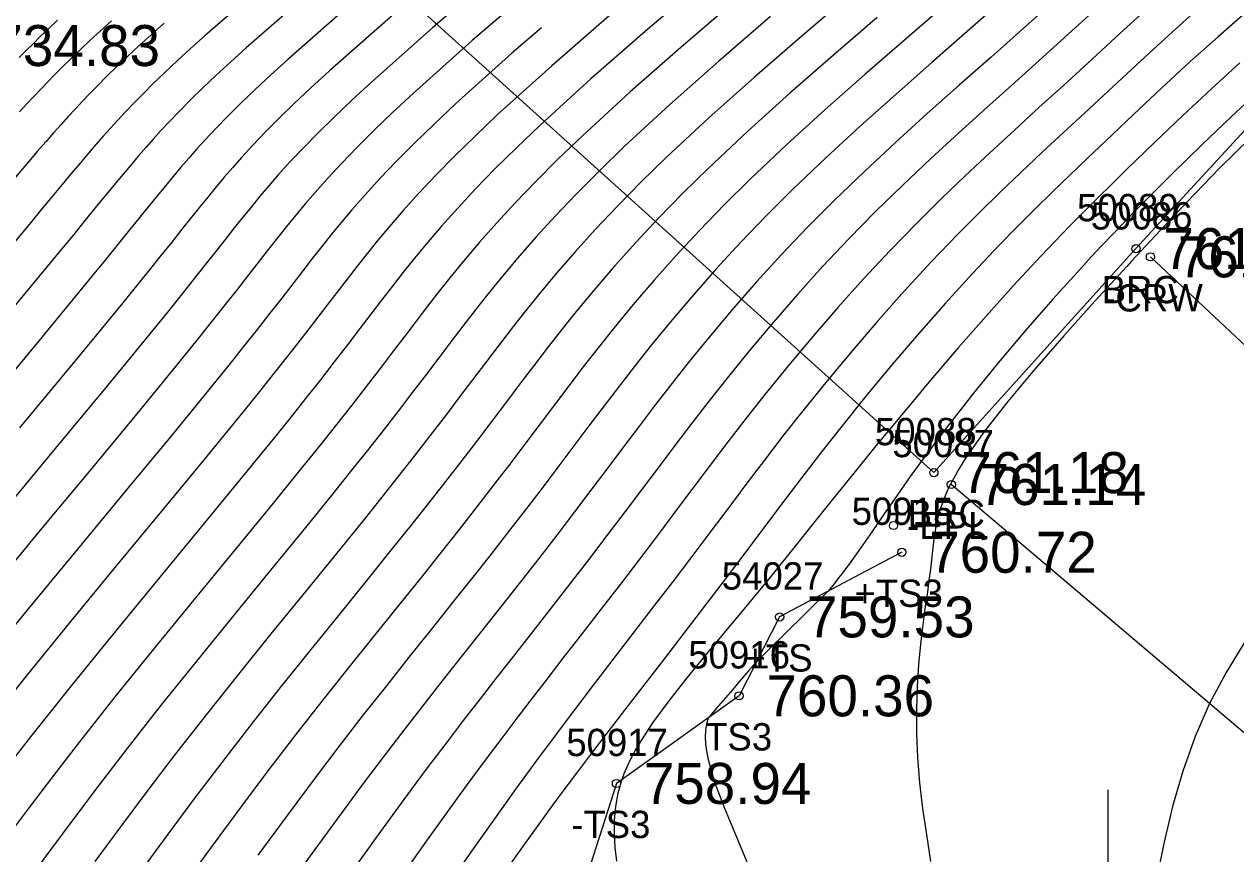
# Model space of a CAD drawing. Extents: x 1378535 to 1380697, y 997729 to 1000024.
# Drawn here: x 1379681.73 to 1379726.06, y 998902.44 to 998932.79 of the extents above; entities that cross this region are included whole.
import ezdxf

# ---------------------------------------------------------------- set-up
doc = ezdxf.new("R2010")
doc.units = 0
for name, color, linetype in [('RD_DTM_BkLn1', 7, 'Continuous'), ('RD_DTM_BkLn2', 7, 'Continuous'), ('RD_DTM_BkLn_txCode', 7, 'Continuous'), ('RD_DTM_Major1', 7, 'Continuous'), ('RD_DTM_Minor1', 7, 'Continuous'), ('RD_EX_Bridge', 7, 'Continuous'), ('RD_EX_Bridge_txCode', 7, 'Continuous'), ('RD_EX_Misc', 7, 'Continuous'), ('RD_EX_Road', 7, 'Continuous'), ('RD_EX_Road_txCode', 7, 'Continuous'), ('RD_EX_TX_Bridge_ELEV', 7, 'Continuous'), ('RD_EX_TX_Misc_ELEV', 7, 'Continuous'), ('RD_EX_TX_Road_ELEV', 7, 'Continuous'), ('RD_HC_Survey_ELEV', 7, 'Continuous'), ('RD_HC_Survey_txCode', 7, 'Continuous'), ('RD_SMD_Locator', 7, 'Continuous')]:
    doc.layers.add(name, color=color, linetype=linetype)

msp = doc.modelspace()

# ---------------------------------------------------------------- linework, layer by layer
at = {"layer": 'RD_DTM_BkLn1'}
msp.add_lwpolyline([(1380004.092, 998667.469), (1379960.441, 998707.181), (1379917.6, 998746.178), (1379872.26, 998787.533), (1379830.053, 998826.06), (1379785.115, 998866.805), (1379748.988, 998899.861), (1379722.936, 998924.281)], dxfattribs=at)
at = {"layer": 'RD_DTM_BkLn2'}
for points in [[(1379713.838, 998913.47), (1379709.367, 998911.103), (1379707.884, 998908.216), (1379703.396, 998905.009)], [(1379703.396, 998905.009), (1379701.606, 998899.419), (1379698.992, 998896.471), (1379693.742, 998892.543), (1379686.507, 998888.229), (1379683.893, 998882.207), (1379691.092, 998880.638), (1379701.546, 998877.929)]]:
    msp.add_lwpolyline(points, dxfattribs=at)
at = {"layer": 'RD_DTM_Major1'}
for points in [[(1379698.241, 998939.051), (1379695.409, 998936.7), (1379692.375, 998934.137), (1379689.851, 998931.935), (1379689.269, 998931.409), (1379688.739, 998930.918), (1379688.255, 998930.459), (1379687.812, 998930.027), (1379687.404, 998929.616), (1379687.025, 998929.222), (1379686.73, 998928.905), (1379686.446, 998928.592), (1379686.17, 998928.28), (1379685.897, 998927.964), (1379685.622, 998927.64), (1379685.342, 998927.305), (1379685.022, 998926.918), (1379684.327, 998926.072), (1379683.945, 998925.605), (1379683.536, 998925.104), (1379683.094, 998924.566), (1379681.167, 998922.234)], [(1379711.94, 998933.866), (1379710.187, 998932.366), (1379708.448, 998930.856), (1379706.777, 998929.365), (1379705.225, 998927.923), (1379704.294, 998927.016), (1379703.431, 998926.139), (1379702.63, 998925.291), (1379701.886, 998924.468), (1379701.191, 998923.668), (1379700.542, 998922.889), (1379700.033, 998922.257), (1379699.543, 998921.634), (1379699.068, 998921.016), (1379698.6, 998920.398), (1379698.132, 998919.778), (1379697.659, 998919.152), (1379697.125, 998918.45), (1379696.572, 998917.731), (1379695.997, 998916.991), (1379695.396, 998916.225), (1379694.764, 998915.428), (1379694.098, 998914.597), (1379693.039, 998913.29), (1379691.917, 998911.912), (1379690.753, 998910.48), (1379689.567, 998909.012), (1379688.382, 998907.523), (1379687.218, 998906.031), (1379686.214, 998904.714), (1379685.246, 998903.418), (1379684.315, 998902.157)], [(1379721.077, 998933.466), (1379720.05, 998932.534), (1379719.003, 998931.586), (1379717.979, 998930.666), (1379716.947, 998929.741), (1379715.914, 998928.807), (1379714.888, 998927.864), (1379713.875, 998926.908), (1379712.881, 998925.938), (1379711.897, 998924.936), (1379710.942, 998923.923), (1379710.017, 998922.902), (1379709.125, 998921.878), (1379708.266, 998920.858), (1379707.442, 998919.845), (1379706.786, 998919.014), (1379706.151, 998918.192), (1379705.53, 998917.375), (1379704.921, 998916.565), (1379704.317, 998915.759), (1379703.714, 998914.958), (1379703.045, 998914.077), (1379702.372, 998913.198), (1379701.693, 998912.319), (1379701.009, 998911.438), (1379700.319, 998910.554), (1379699.623, 998909.663), (1379699.021, 998908.893), (1379698.412, 998908.111), (1379697.792, 998907.31), (1379697.16, 998906.485), (1379696.512, 998905.628), (1379695.846, 998904.734), (1379694.759, 998903.246), (1379693.635, 998901.686)], [(1379700.653, 998932.667), (1379699.568, 998931.73), (1379697.506, 998929.878), (1379696.711, 998929.13), (1379695.992, 998928.432), (1379695.341, 998927.775), (1379694.751, 998927.156), (1379694.212, 998926.567), (1379693.717, 998926.003), (1379693.334, 998925.55), (1379692.969, 998925.106), (1379692.616, 998924.664), (1379692.268, 998924.22), (1379691.918, 998923.769), (1379691.148, 998922.774), (1379690.713, 998922.216), (1379690.249, 998921.625), (1379689.751, 998920.995), (1379689.214, 998920.322), (1379688.631, 998919.599), (1379687.134, 998917.769), (1379685.456, 998915.737), (1379683.676, 998913.587), (1379681.873, 998911.403), (1379680.127, 998909.267)], [(1379726.956, 998930.395), (1379725.888, 998929.407), (1379724.817, 998928.386), (1379723.756, 998927.348), (1379722.717, 998926.305), (1379722.322, 998925.903), (1379721.932, 998925.501), (1379721.544, 998925.097), (1379721.157, 998924.69), (1379720.77, 998924.278), (1379720.383, 998923.859), (1379719.369, 998922.736), (1379718.357, 998921.576), (1379717.365, 998920.4), (1379716.409, 998919.227), (1379715.506, 998918.077), (1379714.675, 998916.971), (1379714.148, 998916.241), (1379713.657, 998915.54), (1379713.194, 998914.87), (1379712.753, 998914.229), (1379712.327, 998913.618), (1379711.91, 998913.037), (1379711.783, 998912.865), (1379711.655, 998912.695), (1379711.526, 998912.528), (1379711.396, 998912.362), (1379711.263, 998912.198), (1379711.127, 998912.035), (1379710.695, 998911.608), (1379710.262, 998911.182), (1379708.964, 998909.902), (1379708.531, 998909.476), (1379708.234, 998909.131), (1379707.937, 998908.785), (1379707.639, 998908.44), (1379707.045, 998907.749), (1379706.748, 998907.404), (1379706.689, 998907.181), (1379706.654, 998906.95), (1379706.644, 998906.71), (1379706.655, 998906.46), (1379706.686, 998906.2), (1379706.737, 998905.93), (1379706.986, 998905.059), (1379707.347, 998904.104), (1379707.777, 998903.079), (1379708.232, 998901.996)]]:
    msp.add_lwpolyline(points, dxfattribs=at)
at = {"layer": 'RD_DTM_Minor1'}
for points in [[(1379699.303, 998934.92), (1379696.677, 998932.673), (1379694.428, 998930.677), (1379693.709, 998930.012), (1379693.061, 998929.394), (1379692.476, 998928.818), (1379691.945, 998928.276), (1379691.463, 998927.764), (1379691.02, 998927.276), (1379690.678, 998926.884), (1379690.352, 998926.5), (1379690.037, 998926.117), (1379689.725, 998925.731), (1379689.412, 998925.338), (1379689.09, 998924.931), (1379688.72, 998924.461), (1379688.328, 998923.964), (1379687.908, 998923.435), (1379687.456, 998922.867), (1379686.966, 998922.257), (1379686.434, 998921.598), (1379684.769, 998919.567), (1379682.862, 998917.263), (1379680.823, 998914.809)], [(1379690.968, 998934.661), (1379688.342, 998932.379), (1379687.812, 998931.901), (1379687.324, 998931.454), (1379686.874, 998931.032), (1379686.459, 998930.632), (1379686.072, 998930.25), (1379685.71, 998929.881), (1379685.426, 998929.583), (1379685.151, 998929.288), (1379684.883, 998928.993), (1379684.617, 998928.695), (1379684.351, 998928.39), (1379684.079, 998928.075), (1379683.771, 998927.712), (1379683.449, 998927.329), (1379683.111, 998926.924), (1379682.752, 998926.493), (1379682.371, 998926.033), (1379681.963, 998925.541), (1379679.933, 998923.099)], [(1379706.738, 998934.482), (1379704.54, 998932.607), (1379702.459, 998930.79), (1379700.594, 998929.093), (1379699.735, 998928.274), (1379698.952, 998927.499), (1379698.239, 998926.764), (1379697.587, 998926.064), (1379696.988, 998925.393), (1379696.435, 998924.747), (1379696.005, 998924.227), (1379695.594, 998923.715), (1379695.196, 998923.206), (1379694.804, 998922.697), (1379694.411, 998922.182), (1379694.01, 998921.657), (1379693.552, 998921.059), (1379693.071, 998920.437), (1379692.563, 998919.785), (1379692.021, 998919.098), (1379691.441, 998918.37), (1379690.818, 998917.595), (1379689.493, 998915.971), (1379688.041, 998914.206), (1379686.514, 998912.352), (1379684.963, 998910.46), (1379683.442, 998908.583), (1379682.002, 998906.773), (1379681.094, 998905.604)], [(1379700.612, 998934.341), (1379698.122, 998932.2), (1379695.965, 998930.275), (1379695.207, 998929.568), (1379694.522, 998928.909), (1379693.904, 998928.292), (1379693.344, 998927.712), (1379692.834, 998927.162), (1379692.366, 998926.637), (1379692.004, 998926.216), (1379691.66, 998925.803), (1379691.326, 998925.391), (1379690.997, 998924.978), (1379690.666, 998924.556), (1379690.327, 998924.122), (1379689.937, 998923.622), (1379689.524, 998923.094), (1379689.083, 998922.534), (1379688.607, 998921.935), (1379688.093, 998921.292), (1379687.534, 998920.6), (1379685.953, 998918.668), (1379684.161, 998916.501), (1379682.252, 998914.2), (1379680.322, 998911.867)], [(1379693.799, 998933.637), (1379691.369, 998931.505), (1379690.739, 998930.931), (1379690.168, 998930.398), (1379689.65, 998929.9), (1379689.178, 998929.433), (1379688.747, 998928.991), (1379688.349, 998928.568), (1379688.04, 998928.229), (1379687.745, 998927.895), (1379687.458, 998927.562), (1379687.175, 998927.225), (1379686.89, 998926.881), (1379686.598, 998926.524), (1379686.263, 998926.111), (1379685.909, 998925.673), (1379685.532, 998925.205), (1379684.689, 998924.165), (1379684.215, 998923.583), (1379682.38, 998921.353), (1379680.239, 998918.773)], [(1379707.889, 998933.778), (1379705.845, 998932.026), (1379703.902, 998930.318), (1379702.139, 998928.703), (1379701.252, 998927.852), (1379700.441, 998927.041), (1379699.697, 998926.268), (1379699.014, 998925.527), (1379698.384, 998924.814), (1379697.8, 998924.125), (1379697.345, 998923.568), (1379696.909, 998923.02), (1379696.487, 998922.476), (1379696.07, 998921.932), (1379695.653, 998921.383), (1379695.229, 998920.825), (1379694.747, 998920.193), (1379694.242, 998919.539), (1379693.711, 998918.858), (1379693.149, 998918.143), (1379692.55, 998917.39), (1379691.91, 998916.594), (1379690.673, 998915.074), (1379689.333, 998913.44), (1379687.929, 998911.73), (1379686.502, 998909.982), (1379685.093, 998908.235), (1379683.743, 998906.527), (1379682.798, 998905.304), (1379681.907, 998904.129), (1379681.065, 998903.005)], [(1379717.501, 998933.633), (1379716.235, 998932.522), (1379714.937, 998931.388), (1379713.627, 998930.236), (1379712.326, 998929.074), (1379711.054, 998927.907), (1379709.833, 998926.742), (1379708.861, 998925.771), (1379707.936, 998924.807), (1379707.057, 998923.852), (1379706.222, 998922.908), (1379705.429, 998921.975), (1379704.676, 998921.056), (1379704.08, 998920.306), (1379703.504, 998919.563), (1379702.942, 998918.827), (1379702.39, 998918.094), (1379701.842, 998917.362), (1379701.291, 998916.631), (1379700.676, 998915.821), (1379700.05, 998915.005), (1379699.411, 998914.18), (1379698.757, 998913.344), (1379698.087, 998912.493), (1379697.399, 998911.626), (1379696.613, 998910.64), (1379695.805, 998909.628), (1379694.978, 998908.587), (1379694.133, 998907.514), (1379693.275, 998906.408), (1379692.405, 998905.266), (1379691.343, 998903.839), (1379690.277, 998902.382)], [(1379703.232, 998933.186), (1379701.015, 998931.26), (1379699.049, 998929.484), (1379698.221, 998928.699), (1379697.469, 998927.962), (1379696.787, 998927.266), (1379696.165, 998926.607), (1379695.597, 998925.977), (1379695.074, 998925.373), (1379694.668, 998924.887), (1379694.281, 998924.41), (1379693.906, 998923.936), (1379693.537, 998923.46), (1379693.166, 998922.978), (1379692.787, 998922.484), (1379692.352, 998921.92), (1379691.895, 998921.33), (1379691.409, 998920.708), (1379690.889, 998920.049), (1379690.329, 998919.348), (1379689.725, 998918.597), (1379688.314, 998916.869), (1379686.749, 998914.971), (1379685.096, 998912.971), (1379683.42, 998910.934), (1379681.786, 998908.927), (1379680.26, 998907.018)], [(1379695.235, 998933.151), (1379692.895, 998931.087), (1379692.219, 998930.466), (1379691.609, 998929.89), (1379691.057, 998929.353), (1379690.556, 998928.85), (1379690.1, 998928.374), (1379689.681, 998927.919), (1379689.357, 998927.555), (1379689.047, 998927.197), (1379688.747, 998926.841), (1379688.451, 998926.481), (1379688.153, 998926.113), (1379687.847, 998925.732), (1379687.496, 998925.291), (1379687.123, 998924.824), (1379686.725, 998924.326), (1379686.296, 998923.791), (1379685.832, 998923.215), (1379685.328, 998922.593), (1379683.579, 998920.462), (1379681.556, 998918.022)], [(1379715.371, 998933.454), (1379713.936, 998932.213), (1379712.481, 998930.948), (1379711.037, 998929.672), (1379709.634, 998928.398), (1379708.301, 998927.138), (1379707.339, 998926.186), (1379706.433, 998925.249), (1379705.579, 998924.329), (1379704.774, 998923.425), (1379704.014, 998922.537), (1379703.296, 998921.665), (1379702.729, 998920.955), (1379702.182, 998920.252), (1379701.65, 998919.555), (1379701.127, 998918.861), (1379700.606, 998918.168), (1379700.081, 998917.471), (1379699.493, 998916.697), (1379698.891, 998915.914), (1379698.273, 998915.117), (1379697.636, 998914.303), (1379696.978, 998913.469), (1379696.295, 998912.612), (1379695.418, 998911.519), (1379694.507, 998910.388), (1379693.571, 998909.221), (1379692.616, 998908.019), (1379691.65, 998906.787), (1379690.68, 998905.525), (1379689.634, 998904.13), (1379688.598, 998902.725), (1379687.581, 998901.329)], [(1379719.302, 998933.551), (1379718.249, 998932.608), (1379717.104, 998931.593), (1379715.941, 998930.564), (1379714.771, 998929.523), (1379713.609, 998928.471), (1379712.468, 998927.41), (1379711.36, 998926.342), (1379710.38, 998925.355), (1379709.439, 998924.365), (1379708.537, 998923.377), (1379707.673, 998922.393), (1379706.847, 998921.416), (1379706.058, 998920.45), (1379705.432, 998919.659), (1379704.826, 998918.876), (1379704.236, 998918.099), (1379703.655, 998917.327), (1379703.078, 998916.559), (1379702.501, 998915.791), (1379701.86, 998914.946), (1379701.21, 998914.098), (1379700.551, 998913.246), (1379699.882, 998912.388), (1379699.202, 998911.52), (1379698.51, 998910.642), (1379697.816, 998909.765), (1379697.108, 998908.869), (1379696.386, 998907.95), (1379695.649, 998907.003), (1379694.897, 998906.023), (1379694.127, 998905.004), (1379693.05, 998903.549), (1379691.953, 998902.043)], [(1379722.844, 998933.384), (1379721.83, 998932.462), (1379720.8, 998931.518), (1379719.761, 998930.566), (1379718.858, 998929.742), (1379717.956, 998928.918), (1379717.056, 998928.089), (1379716.161, 998927.251), (1379715.274, 998926.4), (1379714.395, 998925.53), (1379713.409, 998924.516), (1379712.442, 998923.478), (1379711.497, 998922.426), (1379710.577, 998921.364), (1379709.686, 998920.301), (1379708.827, 998919.242), (1379708.142, 998918.373), (1379707.477, 998917.511), (1379706.828, 998916.657), (1379705.559, 998914.968), (1379704.931, 998914.132), (1379704.236, 998913.218), (1379703.539, 998912.308), (1379702.84, 998911.402), (1379702.14, 998910.496), (1379701.439, 998909.59), (1379700.737, 998908.681), (1379700.228, 998908.021), (1379699.716, 998907.352), (1379699.198, 998906.668), (1379698.669, 998905.964), (1379698.126, 998905.233), (1379697.567, 998904.469), (1379696.471, 998902.946), (1379695.323, 998901.329)], [(1379724.62, 998933.303), (1379723.611, 998932.397), (1379722.586, 998931.458), (1379721.554, 998930.502), (1379720.524, 998929.544), (1379719.743, 998928.818), (1379718.967, 998928.095), (1379718.196, 998927.369), (1379717.429, 998926.634), (1379716.665, 998925.887), (1379715.903, 998925.12), (1379714.917, 998924.093), (1379713.939, 998923.033), (1379712.975, 998921.95), (1379712.029, 998920.851), (1379711.107, 998919.747), (1379710.215, 998918.645), (1379709.502, 998917.738), (1379708.809, 998916.84), (1379708.132, 998915.948), (1379707.466, 998915.064), (1379706.808, 998914.188), (1379706.154, 998913.319), (1379705.431, 998912.368), (1379704.709, 998911.424), (1379703.985, 998910.483), (1379703.262, 998909.543), (1379702.54, 998908.6), (1379701.819, 998907.652), (1379701.405, 998907.104), (1379700.99, 998906.549), (1379700.57, 998905.983), (1379700.143, 998905.403), (1379699.707, 998904.803), (1379699.259, 998904.18), (1379698.151, 998902.613), (1379696.988, 998900.944)], [(1379726.416, 998933.215), (1379725.409, 998932.338), (1379724.382, 998931.413), (1379723.346, 998930.456), (1379722.311, 998929.486), (1379721.29, 998928.518), (1379720.631, 998927.892), (1379719.981, 998927.27), (1379719.335, 998926.645), (1379718.692, 998926.014), (1379718.05, 998925.371), (1379717.406, 998924.711), (1379716.421, 998923.668), (1379715.432, 998922.584), (1379714.449, 998921.469), (1379713.478, 998920.334), (1379712.526, 998919.187), (1379711.603, 998918.04), (1379710.862, 998917.095), (1379710.142, 998916.158), (1379709.437, 998915.228), (1379708.057, 998913.39), (1379707.375, 998912.484), (1379706.622, 998911.494), (1379705.868, 998910.512), (1379705.113, 998909.534), (1379703.605, 998907.579), (1379702.852, 998906.596), (1379702.558, 998906.21), (1379702.264, 998905.822), (1379701.967, 998905.429), (1379701.668, 998905.03), (1379701.366, 998904.624), (1379701.058, 998904.209), (1379699.953, 998902.692), (1379698.806, 998901.081)], [(1379709.038, 998933.073), (1379707.148, 998931.443), (1379705.341, 998929.843), (1379703.682, 998928.313), (1379702.772, 998927.433), (1379701.934, 998926.588), (1379701.161, 998925.777), (1379700.448, 998924.995), (1379699.786, 998924.239), (1379699.169, 998923.506), (1379698.688, 998922.912), (1379698.226, 998922.327), (1379697.777, 998921.746), (1379697.335, 998921.166), (1379696.894, 998920.582), (1379696.446, 998919.99), (1379695.937, 998919.323), (1379695.409, 998918.637), (1379694.856, 998917.926), (1379694.274, 998917.185), (1379693.657, 998916.409), (1379693.003, 998915.594), (1379691.855, 998914.18), (1379690.624, 998912.676), (1379689.342, 998911.106), (1379688.037, 998909.5), (1379686.74, 998907.882), (1379685.482, 998906.28), (1379684.506, 998905.008), (1379683.574, 998903.771), (1379682.687, 998902.578), (1379681.043, 998900.355)], [(1379686.842, 998932.837), (1379686.365, 998932.409), (1379685.921, 998932.003), (1379685.506, 998931.617), (1379685.118, 998931.248), (1379684.752, 998930.891), (1379684.404, 998930.544), (1379684.129, 998930.262), (1379683.861, 998929.982), (1379683.598, 998929.702), (1379683.337, 998929.418), (1379683.076, 998929.129), (1379682.811, 998928.832), (1379682.513, 998928.491), (1379682.205, 998928.135), (1379681.884, 998927.761), (1379681.196, 998926.951)], [(1379682.943, 998932.94), (1379682.635, 998932.649), (1379682.337, 998932.363), (1379682.048, 998932.081), (1379681.767, 998931.804), (1379681.54, 998931.576)], [(1379684.915, 998932.918), (1379684.518, 998932.555), (1379684.141, 998932.205), (1379683.781, 998931.865), (1379683.436, 998931.533), (1379683.104, 998931.207), (1379682.837, 998930.94), (1379682.576, 998930.673), (1379682.318, 998930.406), (1379682.062, 998930.137), (1379681.806, 998929.863), (1379681.549, 998929.584)], [(1379712.937, 998933.039), (1379711.335, 998931.657), (1379709.745, 998930.266), (1379708.208, 998928.884), (1379706.765, 998927.532), (1379705.816, 998926.601), (1379704.931, 998925.693), (1379704.103, 998924.808), (1379703.328, 998923.945), (1379702.601, 998923.101), (1379701.917, 998922.276), (1379701.38, 998921.605), (1379700.862, 998920.943), (1379700.359, 998920.285), (1379699.863, 998919.63), (1379699.369, 998918.973), (1379698.871, 998918.312), (1379698.31, 998917.574), (1379697.733, 998916.823), (1379697.136, 998916.054), (1379696.516, 998915.264), (1379695.87, 998914.448), (1379695.195, 998913.603), (1379694.227, 998912.403), (1379693.211, 998911.149), (1379692.163, 998909.852), (1379691.094, 998908.518), (1379690.019, 998907.158), (1379688.951, 998905.78), (1379687.924, 998904.421), (1379686.921, 998903.07), (1379685.946, 998901.741)], [(1379726.211, 998931.38), (1379725.166, 998930.433), (1379724.119, 998929.455), (1379723.08, 998928.463), (1379722.063, 998927.476), (1379721.531, 998926.955), (1379721.007, 998926.436), (1379720.487, 998925.915), (1379719.968, 998925.389), (1379719.449, 998924.853), (1379718.926, 998924.304), (1379717.931, 998923.231), (1379716.922, 998922.11), (1379715.905, 998920.95), (1379714.89, 998919.765), (1379713.882, 998918.564), (1379712.89, 998917.36), (1379712.084, 998916.368), (1379711.293, 998915.384), (1379710.513, 998914.411), (1379709.743, 998913.453), (1379708.982, 998912.513), (1379708.227, 998911.594), (1379707.448, 998910.66), (1379706.69, 998909.755), (1379705.971, 998908.879), (1379705.308, 998908.034), (1379704.716, 998907.224), (1379704.214, 998906.449), (1379704.086, 998906.228), (1379703.968, 998906.01), (1379703.859, 998905.794), (1379703.76, 998905.579), (1379703.671, 998905.364), (1379703.592, 998905.149), (1379703.452, 998904.659), (1379703.361, 998904.164), (1379703.315, 998903.667), (1379703.31, 998903.167), (1379703.341, 998902.666), (1379703.403, 998902.166)], [(1379726.596, 998928.639), (1379725.451, 998927.51), (1379724.288, 998926.306), (1379723.119, 998925.062), (1379722.245, 998924.118), (1379722.07, 998923.928), (1379720.903, 998922.653), (1379719.768, 998921.389), (1379718.696, 998920.16), (1379717.719, 998918.988), (1379716.868, 998917.897), (1379716.174, 998916.91), (1379716.034, 998916.69), (1379715.904, 998916.477), (1379715.785, 998916.271), (1379715.676, 998916.07), (1379715.577, 998915.875), (1379715.487, 998915.685), (1379715.423, 998915.536), (1379715.364, 998915.39), (1379715.31, 998915.247), (1379715.262, 998915.105), (1379715.218, 998914.964), (1379715.179, 998914.825), (1379715.101, 998914.499), (1379715.042, 998914.175), (1379714.995, 998913.85), (1379714.956, 998913.522), (1379714.92, 998913.188), (1379714.882, 998912.846), (1379714.831, 998912.436), (1379714.773, 998912.01), (1379714.71, 998911.566), (1379714.646, 998911.102), (1379714.583, 998910.616), (1379714.524, 998910.107), (1379714.453, 998909.356), (1379714.4, 998908.56), (1379714.371, 998907.725), (1379714.371, 998906.855), (1379714.407, 998905.954), (1379714.483, 998905.028), (1379714.599, 998904.094), (1379714.742, 998903.135), (1379714.893, 998902.148)], [(1379726.37, 998910.157), (1379725.703, 998909.07), (1379725.102, 998907.932), (1379724.573, 998906.722), (1379724.122, 998905.464), (1379723.741, 998904.16), (1379723.42, 998902.813), (1379723.15, 998901.428)]]:
    msp.add_lwpolyline(points, dxfattribs=at)
at = {"layer": 'RD_EX_Bridge'}
msp.add_lwpolyline([(1379637.224, 998986.549), (1379715.012, 998916.385), (1379722.406, 998924.582), (1379729.964, 998932.802)], dxfattribs=at)
at = {"layer": 'RD_EX_Misc'}
msp.add_line((1379721.393, 998894.77), (1379721.393, 998904.77), dxfattribs=at)
at = {"layer": 'RD_EX_Road'}
msp.add_lwpolyline([(1379997.465, 998660.003), (1379953.435, 998699.92), (1379910.65, 998738.557), (1379864.964, 998780.174), (1379823.134, 998818.796), (1379778.446, 998859.585), (1379742.74, 998892.973), (1379715.649, 998915.949)], dxfattribs=at)
at = {"layer": 'RD_SMD_Locator'}
for centre in [(1379722.406, 998924.582), (1379722.936, 998924.281), (1379715.012, 998916.385), (1379715.649, 998915.949), (1379713.532, 998914.447), (1379713.838, 998913.47), (1379713.838, 998913.47), (1379709.367, 998911.103), (1379709.367, 998911.103), (1379707.884, 998908.216), (1379703.396, 998905.009)]:
    msp.add_circle(centre, 0.15, dxfattribs=at)

# ---------------------------------------------------------------- texts
at = {"layer": 'RD_DTM_BkLn_txCode'}
for s, p in [('50915', (1379712.003, 998914.47)), ('50915', (1379712.003, 998914.47)), ('54027', (1379707.249, 998912.103)), ('54027', (1379707.249, 998912.103)), ('+TS3', (1379712.106, 998911.47)), ('+TS3', (1379712.106, 998911.47)), ('50916', (1379706.026, 998909.216)), ('+TS', (1379708.084, 998909.103)), ('+TS', (1379708.084, 998909.103)), ('50917', (1379701.561, 998906.009)), ('TS3', (1379706.64, 998906.216)), ('-TS3', (1379701.742, 998903.009))]:
    msp.add_text(s, height=1, dxfattribs=at).set_placement(p)
at = {"layer": 'RD_EX_Bridge_txCode'}
for s, p in [('50089', (1379720.249, 998925.582)), ('BRC', (1379721.154, 998922.582)), ('50088', (1379712.855, 998917.385)), ('+BRC', (1379713.272, 998914.385))]:
    msp.add_text(s, height=1, dxfattribs=at).set_placement(p)
at = {"layer": 'RD_EX_Road_txCode'}
for s, p in [('50087', (1379713.492, 998916.949)), ('-EPL', (1379714.035, 998913.949))]:
    msp.add_text(s, height=1, dxfattribs=at).set_placement(p)
at = {"layer": 'RD_EX_TX_Bridge_ELEV'}
for s, p in [('761.14', (1379723.406, 998923.832)), ('761.18', (1379716.012, 998915.635))]:
    msp.add_text(s, height=1.5, dxfattribs=at).set_placement(p)
at = {"layer": 'RD_EX_TX_Misc_ELEV'}
for s, p in [('734.83', (1379680.56, 998931.263)), ('760.72', (1379714.838, 998912.72)), ('760.72', (1379714.838, 998912.72)), ('759.53', (1379710.367, 998910.353)), ('759.53', (1379710.367, 998910.353)), ('760.36', (1379708.884, 998907.466)), ('758.94', (1379704.396, 998904.259))]:
    msp.add_text(s, height=1.5, dxfattribs=at).set_placement(p)
at = {"layer": 'RD_EX_TX_Road_ELEV'}
msp.add_text('761.14', height=1.5, dxfattribs=at).set_placement((1379716.649, 998915.199))
at = {"layer": 'RD_HC_Survey_ELEV'}
msp.add_text('761.18', height=1.5, dxfattribs=at).set_placement((1379723.936, 998923.531))
at = {"layer": 'RD_HC_Survey_txCode'}
for s, p in [('50086', (1379720.755, 998925.281)), ('-CRW', (1379721.212, 998922.281))]:
    msp.add_text(s, height=1, dxfattribs=at).set_placement(p)

doc.saveas('drawing.dxf')
